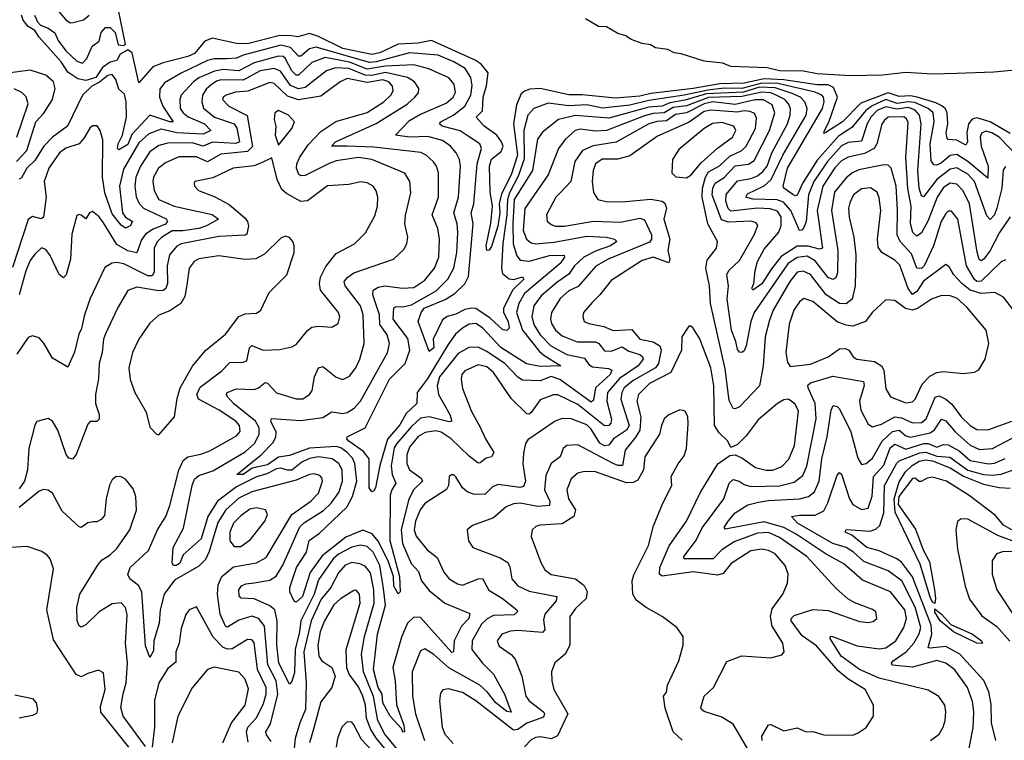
# Model space of a CAD drawing. Extents: x 1443846 to 1577407, y 839182 to 927291.
# Tile 464 of 535: x 1545127 to 1549569, y 913076 to 916325. Entities that reach past the tile are written whole.
import ezdxf

# ---------------------------------------------------------------- set-up
doc = ezdxf.new("R2010")
doc.units = 0

msp = doc.modelspace()

# ---------------------------------------------------------------- linework, layer by layer
at = {"layer": '0CON20XD'}
for points in [[(1545194.2, 916345), (1545206.8, 916315), (1545220.9, 916300.9), (1545255, 916287.3), (1545285, 916266.2), (1545301, 916231), (1545334.7, 916184.7), (1545385, 916138.1), (1545410.5, 916129.5), (1545429.5, 916150.5), (1545453.4, 916205), (1545485, 916228.5), (1545495, 916266.7), (1545515, 916289.5), (1545535, 916289.4), (1545557.5, 916267.5), (1545571.1, 916211.1), (1545595, 916209.3), (1545604.4, 916215), (1545571.3, 916375)], [(1545284.3, 916385), (1545335, 916324), (1545355, 916311.2), (1545368.3, 916311.7), (1545415, 916323.8), (1545440, 916345)], [(1547233.1, 916026.9), (1547240.3, 916085), (1547208.8, 916125), (1547182.4, 916142.4), (1546985, 916231.8), (1546925, 916219.8), (1546835, 916215.4), (1546751.2, 916175), (1546715, 916167.6), (1546584.2, 916195), (1546475, 916248.9), (1546435, 916262.5), (1546381.8, 916248.2), (1546343.9, 916253.9), (1546295, 916251.9), (1546155, 916216.8), (1546105, 916218.4), (1545995, 916241.8), (1545962.5, 916227.5), (1545915, 916172), (1545885, 916158.9), (1545775, 916130.6), (1545727.4, 916112.6), (1545665, 916040), (1545634.7, 916175), (1545615, 916189.6), (1545581, 916169), (1545565, 916141.4), (1545535, 916133.2), (1545500.4, 916109.6), (1545470.7, 916065), (1545425, 916051.1), (1545389.1, 916059.1), (1545345, 916088.5), (1545313.9, 916135), (1545215, 916245.9), (1545195.9, 916275.9), (1545165.7, 916295), (1545142.2, 916322.2), (1545134.6, 916345)], [(1549713.3, 916106.7), (1549521.6, 916088.4), (1549355, 916082.8), (1549245, 916078.8), (1549125, 916087.1), (1549020, 916075), (1548875, 916071.8), (1548725, 916081.5), (1548662.7, 916092.7), (1548555, 916094.7), (1548498.7, 916108.7), (1548335, 916113.8), (1548298.5, 916128.5), (1548215, 916138.1), (1548111.1, 916171.1), (1548080, 916175), (1548050.7, 916190.7), (1547995, 916197.8), (1547972.3, 916212.3), (1547935, 916217.8), (1547885, 916235.6), (1547862.1, 916252.1), (1547825, 916263.3), (1547775, 916292.1), (1547738.8, 916295), (1547679.5, 916329.5)], [(1549635, 915703), (1549545, 915795.1), (1549513.3, 915815), (1549485, 915822), (1549466, 915814), (1549459.6, 915795), (1549464.7, 915754.7), (1549495.7, 915665), (1549495, 915610.5), (1549405, 915686.2), (1549355, 915717.2), (1549325, 915712.8), (1549285, 915679.5), (1549265, 915669.8), (1549250.3, 915670.3), (1549239.1, 915689.1), (1549235.1, 915765), (1549252.9, 915865), (1549248.1, 915905), (1549224.8, 915925), (1549165, 915951), (1549135, 915954.3), (1549085, 915947.9), (1549035, 915964.8), (1548972.6, 915937.4), (1548943.8, 915916.2), (1548880.8, 915839.3), (1548820.2, 915799.8), (1548725, 915692.4), (1548659.8, 915590.2), (1548635, 915533.6), (1548625, 915530.7), (1548615, 915536.9), (1548574, 915565), (1548571.1, 915575), (1548590.2, 915655), (1548748.5, 915925), (1548755.8, 915955), (1548752.7, 915975), (1548745.1, 915985.1), (1548715, 915998.6), (1548547, 916037), (1548475, 916039.1), (1548385, 916014.8), (1548305, 916017), (1548232.1, 916007.9), (1548125, 915984.3), (1547965, 915960.7), (1547879.1, 915939.1), (1547756.4, 915926.4), (1547685, 915941.6), (1547605, 915936.6), (1547510.6, 915949.4), (1547446, 915924), (1547419.3, 915895), (1547400.7, 915825), (1547402.4, 915697.6), (1547376.9, 915623.1), (1547337.1, 915545), (1547328, 915515), (1547324.6, 915445), (1547306.2, 915316.2), (1547300.5, 915205), (1547305, 915180.7), (1547335, 915157.2), (1547355.7, 915154.3), (1547395, 915165.2), (1547400.8, 915155), (1547352.5, 915107.5), (1547309, 915025), (1547309.5, 915005), (1547330.7, 914965), (1547335.9, 914935), (1547325, 914923.3), (1547306.2, 914926.2), (1547249.7, 914979.7), (1547185, 915022.6), (1547165, 915025.1), (1547135, 915018.2), (1547095, 914997.9), (1547055, 914987.3), (1547035, 914971.4), (1546991.9, 914885), (1546996, 914845), (1546975, 914828.6), (1546924.4, 914965), (1546937.7, 915005), (1546951.5, 915025), (1547045.8, 915064.2), (1547089.7, 915090.3), (1547135.8, 915134.2), (1547152.5, 915167.5), (1547172.8, 915405), (1547163.2, 915455), (1547175.2, 915495), (1547190.4, 915675), (1547209.7, 915745), (1547202.7, 915765), (1547155, 915797), (1547113.8, 915823.8), (1547033.3, 915845), (1547021.2, 915855), (1547027.1, 915865), (1547085, 915895.6), (1547135, 915935.3), (1547162.1, 915985), (1547168.5, 916028.5), (1547162.6, 916065), (1547136.8, 916105), (1547085, 916135.1), (1547015, 916164.8), (1546885, 916175.4), (1546735, 916135.1), (1546705, 916132), (1546465, 916201.4), (1546435, 916193.9), (1546395, 916161.2), (1546385, 916160.5), (1546349.4, 916199.4), (1546305, 916209.9), (1546135.3, 916164.7), (1546105, 916151.2), (1546061.8, 916148.2)], [(1548995.8, 915915), (1548967.1, 915885), (1548950, 915855), (1548925, 915777.8), (1548865, 915771.2), (1548835, 915756.5), (1548771.8, 915685), (1548709.4, 915595), (1548685.1, 915534.9), (1548674.8, 915415), (1548665, 915387.5), (1548655, 915376.2), (1548645, 915374.6), (1548605.4, 915465), (1548572.6, 915502.6), (1548543.6, 915513.6), (1548436.1, 915516.1), (1548403.3, 915525), (1548410.7, 915539.3), (1548485, 915576.1), (1548517.7, 915605), (1548570, 915715), (1548675.1, 915894.9), (1548680.2, 915925), (1548668.9, 915955), (1548650.2, 915975), (1548612.2, 915992.2), (1548535, 916018.5), (1548465, 916021.5), (1548391.6, 915998.4), (1548225, 915990.1), (1548128, 915962), (1548060.3, 915949.7), (1548025, 915935.4), (1547965, 915930.3), (1547785, 915881.7), (1547635, 915893.3), (1547557.5, 915875), (1547485, 915818.7), (1547463.5, 915786.5), (1547440.3, 915645), (1547358.1, 915515), (1547351.1, 915405), (1547352.6, 915315), (1547370.1, 915260.1), (1547385, 915241.6), (1547425, 915236), (1547517.4, 915262.6), (1547583.6, 915263.6), (1547585.3, 915255), (1547565, 915226.1), (1547405, 915090.2), (1547378.7, 915045), (1547368.1, 915005), (1547394.9, 914925), (1547471.3, 914831.3), (1547492.1, 914812.1), (1547568.5, 914765), (1547475, 914761.6), (1547414.1, 914774.1), (1547297.2, 914847.2), (1547215, 914936.2), (1547185, 914955.7), (1547155, 914952.5), (1547125, 914934.1), (1547093.4, 914906.6), (1547059.6, 914860.4), (1546965, 914704.8), (1546920.8, 914645), (1546918.2, 914595), (1546870.5, 914549.5), (1546841.7, 914498.3), (1546786.7, 914433.3), (1546751.8, 914315), (1546732.9, 914215), (1546725, 914200.5), (1546715, 914195.9), (1546703.8, 914215), (1546704.2, 914345), (1546678.6, 914378.6), (1546612.1, 914425), (1546603.1, 914435), (1546604.3, 914445), (1546685.7, 914484.3), (1546794.8, 914705), (1546866.2, 914775), (1546886.9, 914835), (1546877.8, 914887.8), (1546811.4, 914975), (1546814.4, 915025.6), (1546825, 915031.6), (1546855, 915030.6), (1546895, 915040.3), (1547006.6, 915103.4), (1547059, 915155), (1547086.3, 915205), (1547099.7, 915275), (1547103.3, 915365), (1547100, 915405), (1547086.1, 915455), (1547106.7, 915525), (1547115.2, 915665.2), (1547111.1, 915695), (1547096.5, 915725), (1547071.3, 915755), (1547035, 915780.6), (1546968.6, 915798.6), (1546885, 915794.9), (1546822.9, 915805), (1546885, 915870.2), (1546932, 915898), (1547051.7, 915948.3), (1547082.4, 915975), (1547093, 915997), (1547087, 916035), (1547062.9, 916062.9), (1546973.4, 916103.4), (1546905, 916121.8), (1546775.6, 916115.6), (1546695, 916101.5), (1546615, 916133.2), (1546505, 916154.9), (1546445, 916132.7), (1546385, 916074.5), (1546375, 916075.6), (1546355, 916094.8), (1546325, 916151.9), (1546315, 916158.8), (1546295, 916160.1), (1546185, 916131.1), (1546115, 916094.6), (1546045, 916100.4), (1546006.6, 916093.4), (1545935, 916062.5), (1545910.6, 916045), (1545855.9, 915984.1), (1545849.3, 915965), (1545851.3, 915925), (1545864.3, 915905), (1545887.5, 915887.5), (1545960.2, 915855), (1545988.9, 915825), (1545955, 915809.6), (1545835.5, 915815.5), (1545765, 915831.4), (1545709.3, 915810.7), (1545665, 915770), (1545595, 915651.3), (1545577.5, 915575), (1545590.2, 915455), (1545605, 915435.3), (1545636.4, 915415), (1545625, 915395.5), (1545605, 915385.4), (1545585, 915398.7), (1545545, 915449.7), (1545511.5, 915545), (1545501.1, 915615), (1545502.9, 915782.9), (1545490.9, 915825), (1545476.1, 915846.1), (1545456.8, 915846.8), (1545445, 915839.5), (1545418.1, 915791.9), (1545394.8, 915765.2), (1545335, 915745.8), (1545306.9, 915725), (1545258.8, 915655), (1545238, 915595), (1545246.7, 915525), (1545235.3, 915434.7), (1545223.3, 915426.7), (1545185, 915438.4), (1545165, 915424.5), (1545095, 915208.6)], [(1546061.8, 916148.2), (1546005, 916148.4), (1545975, 916141.4), (1545855.9, 916084.1), (1545780.1, 916039.9), (1545758.8, 916011.2), (1545757.3, 915975), (1545773.6, 915935), (1545818.8, 915865), (1545805, 915863.8), (1545714.9, 915895.1), (1545633.3, 915806.7), (1545615, 915762.3), (1545575, 915738.1), (1545568.1, 915745), (1545571.1, 915765), (1545591.5, 915805), (1545609.5, 915885), (1545607.7, 915955), (1545599.5, 915989.5), (1545575, 916011.8), (1545560.5, 916055), (1545545, 916078.3), (1545525, 916073.8), (1545487.1, 916042.9), (1545453.3, 916025), (1545410, 915985), (1545343.1, 915845), (1545274.8, 915795), (1545235.9, 915754.1), (1545195, 915690), (1545159.5, 915655), (1545135, 915612.5), (1545125, 915605.8)], [(1549265.3, 915524.7), (1549225, 915419.1), (1549196, 915364), (1549175, 915349.3), (1549156.5, 915365), (1549145.2, 915405), (1549148.9, 915485), (1549133.4, 915563.4), (1549124.8, 915705.2), (1549135, 915860.8), (1549127.5, 915877.5), (1549115, 915887), (1549045.1, 915884.9), (1549027.7, 915872.3), (1549016.2, 915853.8), (1548994, 915765), (1548982.2, 915745), (1548938.5, 915721.5), (1548865, 915705.2), (1548835, 915688.1), (1548805, 915657.7), (1548749.6, 915575), (1548724.6, 915465), (1548748.5, 915295), (1548735, 915291), (1548684.7, 915304.7), (1548635, 915303.3), (1548563, 915257), (1548518.3, 915201.7), (1548475, 915134.3), (1548435, 915106.2), (1548430, 915115), (1548439.2, 915135), (1548444.3, 915195), (1548455.7, 915235), (1548485, 915290.6), (1548552.3, 915367.7), (1548562.5, 915397.5), (1548562.2, 915435), (1548545, 915462.1), (1548512.4, 915472.4), (1548454.9, 915475.1), (1548335, 915462.3), (1548323.1, 915473.1), (1548313, 915507), (1548313.7, 915536.3), (1548365, 915598.9), (1548425, 915609.4), (1548455, 915620.9), (1548480.1, 915639.9), (1548498.9, 915665), (1548520.3, 915725), (1548591.2, 915855), (1548603.1, 915895), (1548603.7, 915925), (1548595.8, 915945.8), (1548578.7, 915965), (1548545, 915981.3), (1548515.1, 915995.1), (1548475, 915998.5), (1548385, 915978), (1548235, 915974), (1548135, 915936.7), (1548075, 915928.8), (1548035, 915905.3), (1547985, 915902.4), (1547945, 915891.4), (1547775, 915826), (1547725, 915822.1), (1547655, 915831), (1547633.1, 915825), (1547588.1, 915785), (1547557.1, 915745), (1547511.9, 915625), (1547406.4, 915473.6), (1547399.1, 915375), (1547413.4, 915335), (1547435, 915319.3), (1547454.5, 915314.5), (1547538.1, 915321.9), (1547685, 915348.6), (1547774.2, 915344.2), (1547810.6, 915335), (1547821.1, 915325), (1547792.9, 915305), (1547727, 915283), (1547672.4, 915255), (1547629.8, 915215), (1547605, 915178.1), (1547549.8, 915140.2), (1547479.7, 915080.3), (1547446.1, 915035), (1547438.1, 914985), (1547448.1, 914948.1), (1547475, 914903.9), (1547523.9, 914855), (1547595, 914816.3), (1547675, 914799), (1547695, 914771.3), (1547710.5, 914760.5), (1547783.1, 914753.1), (1547798.2, 914745), (1547790.2, 914725), (1547724.1, 914665), (1547715, 914609.4), (1547705, 914600.9), (1547563.5, 914703.5), (1547525, 914716.5), (1547475, 914696.4), (1547395, 914700.3), (1547375, 914713.1), (1547315.7, 914775), (1547231.2, 914831.2), (1547195, 914848.1), (1547152.7, 914847.3), (1547105, 914820.9), (1547020.8, 914715), (1547010.5, 914675), (1547015.8, 914635), (1547068, 914545), (1547077.3, 914515), (1547065, 914512.8), (1546975, 914534.8), (1546935, 914527.9), (1546895, 914490.7), (1546827.9, 914415), (1546816.8, 914395), (1546803.2, 914313.2), (1546807.4, 914275), (1546824.7, 914235), (1546805.2, 914205), (1546798.5, 914181.5), (1546797.3, 913977.3), (1546840, 913815), (1546843.8, 913746.2), (1546835, 913736.7), (1546815, 913771.4), (1546813, 913815), (1546790.1, 913885), (1546743.8, 913973.8), (1546717.3, 914007.3), (1546675, 914023.6), (1546597.7, 913992.3), (1546491.7, 913908.3), (1546437.7, 913832.3), (1546402.5, 913725), (1546375, 913698.6), (1546365, 913703.8), (1546345.7, 913745), (1546346.2, 913765), (1546376.1, 913855), (1546421.1, 913925), (1546433, 913977), (1546479.9, 914010.1), (1546603, 914127), (1546629.2, 914175), (1546647.6, 914245), (1546639.4, 914325), (1546628, 914348), (1546602.8, 914375), (1546575.2, 914395), (1546555, 914401), (1546435, 914394), (1546345, 914360), (1546295, 914353), (1546245, 914318.8), (1546176.6, 914303.4), (1546135, 914274.9), (1546106.2, 914275), (1546216.5, 914363.5), (1546270.6, 914419.4), (1546282.8, 914445), (1546284.8, 914465), (1546260.7, 914515), (1546262.6, 914527.4), (1546395, 914518.3), (1546495, 914531.8), (1546535, 914556.8), (1546585, 914550.3), (1546605, 914554.2), (1546635.8, 914574.2), (1546664.2, 914605), (1546732.7, 914727.3), (1546786.2, 914823.8), (1546795.8, 914865), (1546784.3, 914905), (1546751.1, 914951.1), (1546749.8, 914995), (1546720.5, 915085), (1546722.1, 915105), (1546745, 915118.9), (1546775, 915125.6), (1546854.7, 915115.3), (1546905, 915117.5), (1546955, 915150.7), (1546998.1, 915205), (1547018.4, 915255), (1547021.4, 915335), (1547013.4, 915383.4), (1546987.8, 915445), (1547015.8, 915525), (1547016.5, 915635), (1547007.5, 915665), (1546994.3, 915684.3), (1546961.1, 915715), (1546936.4, 915726.4), (1546725, 915750.9), (1546604.9, 915754.9), (1546533.3, 915755), (1546551.1, 915775), (1546735, 915856.7), (1546875.4, 915944.6), (1546910, 915975), (1546925.5, 915995), (1546927.9, 916015), (1546908.5, 916045), (1546876.4, 916065), (1546776.8, 916086.8), (1546715, 916073.8), (1546685, 916074.2), (1546612.7, 916105), (1546551.3, 916108.7), (1546510.6, 916095), (1546415, 916019.9), (1546385, 916013.3), (1546348.8, 916028.8), (1546303.3, 916093.3), (1546275, 916105.6), (1546212.7, 916095), (1546135, 916053.1), (1546035, 916053.3), (1546015, 916047.7), (1545989.6, 916030.4), (1545967.8, 916012.2), (1545952.5, 915985), (1545949, 915955), (1545956.6, 915926.6), (1546006.7, 915885), (1546095.3, 915855), (1546106.4, 915836.4), (1546119.5, 915775), (1546102.4, 915767.6), (1545997.5, 915772.5), (1545955, 915754.3), (1545905, 915769.9), (1545795, 915768.6), (1545755, 915758.4), (1545715, 915729.5), (1545671.8, 915665), (1545651.4, 915615), (1545646.2, 915575), (1545653.3, 915526.7), (1545666, 915496), (1545685.8, 915475), (1545787.6, 915427.6), (1545794.1, 915415), (1545785, 915402.6), (1545729.1, 915380.9), (1545695, 915358), (1545677.2, 915332.8), (1545655, 915273.3), (1545615, 915282.5), (1545565, 915311.8), (1545505, 915408.8), (1545485, 915436.9), (1545455, 915460.6), (1545442, 915455), (1545425, 915426.7), (1545405, 915443.8), (1545395, 915447.5), (1545385, 915442.5), (1545362.5, 915357.5), (1545357, 915245), (1545336.2, 915175), (1545325, 915161.9), (1545305, 915176.7), (1545265, 915261.9), (1545245, 915288.9), (1545225, 915296.5), (1545195, 915267.3), (1545175, 915240), (1545155, 915193.1), (1545124.8, 915085)], [(1545112.2, 915685), (1545159.5, 915735), (1545199.8, 915865), (1545236.2, 915903.8), (1545274.9, 915965.1), (1545287.1, 916015), (1545280, 916045), (1545245, 916075.6), (1545175, 916096.8), (1545005.3, 916074.7)], [(1549575, 915242.9), (1549555, 915234), (1549465, 915146.6), (1549445, 915145.2), (1549434, 915154), (1549397.9, 915215), (1549359, 915425), (1549331.1, 915461.1), (1549315, 915461.8), (1549305, 915451.8), (1549283.5, 915415), (1549248.8, 915305), (1549207.7, 915215), (1549195, 915203.6), (1549175, 915204.1), (1549149.9, 915269.9), (1549099.5, 915325), (1549085.6, 915355), (1549087.3, 915467.3), (1549080.5, 915575), (1549058.8, 915655), (1549045, 915668.5), (1549025, 915671.4), (1548912.6, 915647.4), (1548883.9, 915635), (1548855, 915611.4), (1548803.1, 915546.9), (1548788.6, 915465), (1548818.4, 915285), (1548815.8, 915184.2), (1548808.9, 915161.1), (1548795, 915153.3), (1548775, 915163.3), (1548751, 915191), (1548715, 915238.1), (1548678.9, 915258.9), (1548635, 915253.4), (1548592.9, 915225), (1548440.4, 915005), (1548424.8, 914965), (1548405, 914854), (1548395, 914832.5), (1548385, 914824.2), (1548375, 914825.8), (1548365, 914838.8), (1548358.5, 914875), (1548338, 914925), (1548319.3, 915065), (1548324.8, 915125), (1548317.8, 915175), (1548325.6, 915194.4), (1548375, 915238.8), (1548440.8, 915355), (1548456.9, 915396.9), (1548449.6, 915409.6), (1548427, 915417), (1548325, 915412.2), (1548292.7, 915422.7), (1548250.8, 915535), (1548254.7, 915565.3), (1548265, 915587.5), (1548305, 915614.1), (1548355, 915665.9), (1548415, 915673.4), (1548440.1, 915689.9), (1548509, 915825), (1548533.7, 915905), (1548521, 915941), (1548483.3, 915963.3), (1548445, 915963.9), (1548355, 915942.8), (1548254.3, 915954.3), (1548215, 915945.5), (1548135, 915904.7), (1548085, 915896.9), (1548045, 915869.5), (1548003.5, 915866.5), (1547966, 915855), (1547817.7, 915772.3), (1547714.3, 915755.7), (1547666.2, 915735), (1547631.1, 915685), (1547614, 915596), (1547570.3, 915549.7), (1547545.2, 915524.8), (1547503.3, 915445), (1547506.7, 915416.7), (1547525, 915402.1), (1547545, 915394.7), (1547585, 915393.6), (1547715, 915417.2), (1547837.1, 915412.9), (1547925, 915429.8), (1547945, 915422.5), (1547976.8, 915355), (1547977.8, 915335), (1547968.5, 915321.5), (1547781.2, 915245), (1547726, 915214), (1547647.2, 915122.8), (1547605, 915102), (1547565, 915068.2), (1547525.8, 915005), (1547521.7, 914975), (1547525.8, 914955), (1547544.2, 914925), (1547575, 914899.5), (1547642.3, 914872.3), (1547725, 914873.3), (1547739.2, 914865), (1547765, 914832.4), (1547795, 914830.2), (1547845, 914850), (1547875, 914830.9), (1547925.4, 914815), (1547937.4, 914805), (1547939.3, 914795), (1547917.8, 914765), (1547833.2, 914706.8), (1547779.4, 914645), (1547775.5, 914605), (1547796.6, 914523.4), (1547794.2, 914505.8), (1547785, 914495.7), (1547765, 914493.5), (1547645, 914590.4), (1547555, 914633.7), (1547535, 914634.1), (1547475, 914611.6), (1547435, 914553.6), (1547425, 914546.2), (1547415, 914547.7), (1547345.7, 914615.7), (1547265, 914734.7), (1547235, 914759.6), (1547195, 914768.7), (1547135, 914742.3), (1547122, 914725), (1547118.7, 914705), (1547125, 914662), (1547165, 914558), (1547205, 914487.5), (1547228.2, 914435), (1547266.3, 914373.7), (1547256, 914355), (1547231.9, 914348.1), (1547205, 914326.7), (1547195, 914326.5), (1547155, 914357.1), (1547073.1, 914435), (1547028.5, 914465), (1547005, 914471.2), (1546955.6, 914464.4), (1546925, 914445.3), (1546885, 914398.4), (1546873.8, 914363.8), (1546874.3, 914325), (1546885.5, 914295.5), (1546938.5, 914258.5), (1546944.7, 914245), (1546903.2, 914205), (1546880.7, 914159.3), (1546847.3, 914025), (1546853.4, 913963.4), (1546892.8, 913872.8), (1546926.7, 913836.7), (1546940.5, 913795), (1546975, 913751.9), (1547045, 913695.3), (1547157.8, 913647.8), (1547153.2, 913625), (1547119.6, 913590.4), (1547087.5, 913525), (1547084.4, 913475.6), (1547077.1, 913472.9), (1546935, 913629.8), (1546905, 913632), (1546877.1, 913605), (1546849.4, 913540.6), (1546810.2, 913405), (1546820.6, 913345), (1546827, 913237), (1546859.6, 913145), (1546862.5, 913115), (1546855, 913112.9), (1546850, 913130), (1546797.9, 913185), (1546765.4, 913245), (1546762.1, 913285), (1546744, 913315), (1546723.3, 913395), (1546741.3, 913555), (1546777.8, 913685), (1546768.9, 913761.1), (1546751.7, 913865), (1546722.2, 913925), (1546695, 913950.7), (1546665, 913955.8), (1546625, 913947.2), (1546565.3, 913915), (1546541.5, 913895), (1546475, 913800), (1546455.2, 913735.2), (1546395.3, 913615), (1546389.6, 913565), (1546369.7, 913485), (1546367.2, 913382.8), (1546355, 913340.8), (1546345, 913330), (1546296.1, 913423.9), (1546286.9, 913506.9), (1546289, 913615), (1546278.5, 913665), (1546255, 913683.3), (1546185, 913713.8), (1546126.9, 913716.9), (1546117.9, 913727.9), (1546116.1, 913755), (1546127.1, 913772.9), (1546147.9, 913782.1), (1546184.3, 913785.7), (1546255, 913798.8), (1546284, 913816), (1546314.2, 913865.8), (1546391.1, 914038.9), (1546411.5, 914058.5), (1546498, 914112), (1546531.7, 914145), (1546566.4, 914193.6), (1546584, 914245), (1546581.7, 914295), (1546566.4, 914325), (1546537.3, 914345), (1546475, 914353.8), (1546435, 914347.5), (1546399.2, 914330.8), (1546355, 914293.8), (1546335, 914293.5), (1546305, 914303.3), (1546285, 914300.6), (1546241.7, 914278.3), (1546195, 914264.4), (1546105, 914219), (1546019.6, 914155), (1545975.9, 914085), (1545945.4, 913985), (1545865, 913912.1), (1545849.8, 913875), (1545835, 913864.8), (1545821.2, 913865), (1545814.4, 913875), (1545819.7, 913945), (1545866.8, 914033.2), (1545905.1, 914224.9), (1545915.8, 914254.2), (1545935, 914269.6), (1545998.4, 914291.6), (1546145, 914376.2), (1546185.8, 914414.2), (1546208.1, 914455), (1546207.2, 914485), (1546190.5, 914515), (1546091.6, 914595), (1546065.3, 914625), (1546059.6, 914635), (1546062.5, 914645), (1546105, 914661.6), (1546185, 914657.8), (1546205, 914665.3), (1546235, 914690), (1546245, 914686.2), (1546285, 914642.1), (1546375, 914616.1), (1546405, 914616.2), (1546435, 914634.6), (1546447.2, 914652.8), (1546456.9, 914715), (1546474.5, 914755), (1546495, 914761.1), (1546555, 914713.6), (1546585, 914702.2), (1546615, 914718.2), (1546643.9, 914756.1), (1546662.2, 914795), (1546681.8, 914865), (1546677.3, 914995), (1546665.1, 915035.1), (1546594.7, 915125), (1546591.6, 915145), (1546607.2, 915165), (1546635, 915183.8), (1546814.2, 915245), (1546860.6, 915289.4), (1546873.3, 915315), (1546878.2, 915345), (1546865.3, 915405), (1546867.7, 915442.3), (1546892.2, 915545), (1546887.3, 915595), (1546865, 915633.6), (1546715.5, 915695), (1546655, 915703.1), (1546555, 915688.1), (1546523.3, 915676.6), (1546415, 915622.1), (1546395, 915620.9), (1546386.6, 915626.6), (1546376.5, 915655), (1546378.1, 915675), (1546391.1, 915705), (1546429.2, 915760.8), (1546485, 915821.4), (1546553.3, 915866.7), (1546695, 915906.2), (1546770, 915955), (1546802.1, 915985), (1546812.5, 916005), (1546808.7, 916025), (1546792.4, 916045), (1546765, 916053.5), (1546695, 916042.1), (1546605, 916059.8), (1546572.9, 916045), (1546485, 915979.7), (1546385, 915964.3), (1546335, 915980.7), (1546275, 916037), (1546255, 916042), (1546156.6, 916003.4), (1546101.1, 915998.9), (1546058, 915985), (1546045, 915976.4), (1546042, 915965), (1546070.8, 915935), (1546153.6, 915893.6), (1546176.9, 915753.1), (1546155, 915730.7), (1546035, 915719), (1545975, 915684.6), (1545925, 915706.8), (1545845, 915706.7), (1545785, 915680), (1545753.4, 915655), (1545730.8, 915615), (1545728.1, 915595), (1545733.9, 915555), (1545755.4, 915515), (1545824.3, 915484.3), (1545995, 915446.4), (1546023.3, 915425), (1545969.7, 915395), (1545935, 915383.9), (1545863.8, 915373.8), (1545815, 915373.8), (1545766.7, 915343.3), (1545747.1, 915322.9), (1545734.1, 915295), (1545733.5, 915186.5), (1545725, 915170), (1545705, 915170.3), (1545597.3, 915225), (1545565, 915230.8), (1545542.7, 915227.3), (1545511.4, 915208.6), (1545445, 915068), (1545420, 914995), (1545406.7, 914933.3), (1545393.4, 914906.6), (1545375, 914826), (1545345, 914758.8), (1545275, 914798.8), (1545236.7, 914866.7), (1545215, 914891.2), (1545185, 914899.3), (1545165, 914892.1), (1545115, 914816.9)], [(1549595, 915812.3), (1549505, 915865.1), (1549445, 915882.5), (1549423.7, 915876.3), (1549407, 915855), (1549400.5, 915815), (1549402.9, 915775), (1549395, 915759.1), (1549355, 915782), (1549315.4, 915785.4), (1549310.9, 915790.9), (1549306.8, 915815), (1549314.2, 915855.8), (1549311, 915905), (1549302.9, 915922.9), (1549287, 915937), (1549260.7, 915950.7), (1549176, 915976), (1549145, 915981), (1549095, 915978.2), (1549045, 915994.6), (1548921, 915949), (1548838.5, 915865), (1548763.6, 915816.4), (1548755, 915812.5), (1548757.5, 915825), (1548777.2, 915862.8), (1548817, 915975), (1548798.9, 916018.9), (1548775, 916031.3), (1548725, 916031.6), (1548575, 916054.1), (1548485, 916058.2), (1548395, 916039.5), (1548285, 916036.4), (1548165, 916014.4), (1547975, 915992.1), (1547925, 915979.8), (1547815, 915970.7), (1547665, 915986.3), (1547605, 915985.7), (1547475, 916015.4), (1547428.9, 916011.1), (1547405, 916003.4), (1547389.8, 915990.2), (1547368.9, 915941.1), (1547354.1, 915855), (1547373.5, 915715), (1547345, 915625.3), (1547300.3, 915539.7), (1547289.7, 915495), (1547293.4, 915455), (1547283.8, 915393.8), (1547255, 915303.1), (1547245, 915285.6), (1547235, 915284.2), (1547231.1, 915305), (1547252.2, 915407.8), (1547259.8, 915485), (1547248.8, 915548.8), (1547246.4, 915665), (1547255, 915696.1), (1547299.7, 915730.3), (1547307.8, 915755), (1547301.2, 915775), (1547279, 915805), (1547222.2, 915845), (1547187.1, 915885), (1547215.2, 915914.8), (1547218.7, 915975), (1547233.1, 916026.9)], [(1545114.2, 915795), (1545165.3, 915945), (1545157.1, 915977.1), (1545136.8, 915996.8), (1545102.8, 916012.8)], [(1549575, 915663.1), (1549563.1, 915646.9), (1549557.1, 915565), (1549534.9, 915475), (1549524.8, 915445), (1549505, 915423.8), (1549490.4, 915440.4), (1549434.5, 915595.5), (1549405, 915629.2), (1549355, 915656.8), (1549325, 915651.5), (1549264.8, 915605.2), (1549205, 915526.2), (1549195, 915530.6), (1549184.6, 915565), (1549179.1, 915645), (1549193.5, 915855), (1549186.4, 915895), (1549165, 915919), (1549135, 915928.6), (1549085, 915921.9), (1549035, 915932.2), (1548995.8, 915915)], [(1546295, 915760), (1546355.5, 915835), (1546366.9, 915865), (1546339.2, 915895), (1546294.3, 915915.7), (1546278, 915905), (1546275.7, 915875), (1546282, 915845), (1546280, 915805), (1546295, 915760)], [(1549610, 915015), (1549565, 915074.5), (1549526.7, 915095), (1549465, 915090.5), (1549415.4, 915105.4), (1549377.6, 915135), (1549340.5, 915175), (1549320.8, 915210.9), (1549305, 915220.9), (1549205, 915146.2), (1549175, 915099.3), (1549155, 915086.8), (1549135, 915113.2), (1549098, 915218), (1549075, 915241.6), (1549016.2, 915276.2), (1548999.9, 915299.9), (1548997.2, 915335), (1549012.1, 915465), (1549005, 915521.2), (1548995, 915547.5), (1548965, 915567.3), (1548925, 915562.2), (1548889.3, 915535), (1548871.3, 915498.7), (1548865.9, 915475), (1548868.6, 915435), (1548889.7, 915345), (1548898.7, 915265), (1548896.7, 915125), (1548883.1, 915065), (1548856.2, 915043.9), (1548825, 915045.5), (1548765.6, 915085), (1548695, 915176), (1548661.2, 915191.2), (1548635, 915186.9), (1548601.3, 915145), (1548526.4, 915015), (1548508.9, 914971.1), (1548490.4, 914895), (1548481.3, 914765), (1548463.9, 914675), (1548375, 914579.6), (1548355, 914570), (1548345, 914572.9), (1548328, 914608), (1548309.2, 914750.8), (1548243.8, 915045), (1548239.7, 915125), (1548221.7, 915205), (1548228.8, 915241.2), (1548270, 915295), (1548275.5, 915325), (1548231.7, 915405), (1548205.4, 915525), (1548207.1, 915565), (1548220.3, 915615), (1548235, 915638.7), (1548284.3, 915665.7), (1548330.1, 915709.9), (1548384.4, 915735.6), (1548405, 915754.3), (1548446.9, 915835), (1548451, 915881), (1548442.4, 915902.4), (1548421.7, 915911.7), (1548395, 915914), (1548365, 915907.8), (1548245, 915917.8), (1548215, 915911.2), (1548147.7, 915862.3), (1548005, 915800.5), (1547879.2, 915710.8), (1547825, 915696.7), (1547755, 915696.8), (1547725.2, 915674.8), (1547713.9, 915645), (1547709.2, 915595), (1547716.4, 915546.4), (1547734.7, 915514.7), (1547772.5, 915505), (1547845, 915503.2), (1547975, 915516), (1548025, 915507.6), (1548038.1, 915498.1), (1548044.4, 915475), (1548032.8, 915425), (1548059.8, 915335), (1548051.2, 915285), (1548060, 915245), (1548055, 915229.4), (1547985, 915254.4), (1547935, 915239.7), (1547795, 915149.6), (1547745, 915084.5), (1547709.4, 915050.6), (1547670.6, 915005), (1547666.9, 914985), (1547674.3, 914965), (1547695, 914954.7), (1547762.2, 914942.2), (1547805, 914923.5), (1547889, 914929), (1547924.6, 914885), (1547985, 914872.3), (1548014.6, 914854.6), (1548020.9, 914835), (1548009.5, 914775), (1547994.8, 914755), (1547895, 914698.6), (1547854.5, 914665), (1547844.1, 914645), (1547839.1, 914615), (1547876.9, 914495), (1547865, 914473.9), (1547806.2, 914435), (1547785, 914406.5), (1547765, 914403.9), (1547745, 914415.9), (1547705, 914479.2), (1547685, 914498), (1547615, 914525.7), (1547575, 914527.1), (1547543.3, 914515), (1547419.6, 914430.4), (1547409.4, 914415), (1547399.7, 914370.3), (1547396.8, 914323.2), (1547408.8, 914245), (1547399.5, 914220.5), (1547383.7, 914216.4), (1547285, 914230), (1547260.7, 914219.3), (1547225, 914184.2), (1547175, 914185.3), (1547146, 914196), (1547124.6, 914215), (1547095, 914263.8), (1547085, 914273.8), (1547075, 914273.8), (1547064.4, 914265.6), (1547061.8, 914225), (1547052.8, 914207.2), (1546955, 914143.8), (1546933.8, 914115), (1546912.3, 914065), (1546907.3, 914025), (1546916.4, 913996.4), (1546965, 913935.5), (1547009.8, 913899.8), (1547040, 913835), (1547065, 913803.8), (1547101.5, 913781.5), (1547125, 913776.5), (1547195, 913804.7), (1547215, 913806.1), (1547243.4, 913753.4), (1547305, 913715.7), (1547370, 913665), (1547372.7, 913655), (1547358.4, 913641.6), (1547265, 913639.1), (1547235.4, 913624.6), (1547210.6, 913599.4), (1547167.8, 913525), (1547167.1, 913485), (1547215, 913424.2), (1547264.8, 913374.8), (1547314.8, 913285), (1547345, 913203.1), (1547325, 913206.8), (1547275, 913245.1), (1547235.5, 913295), (1547202.3, 913325), (1547063.1, 913403.1), (1546995, 913463.7), (1546955, 913488.2), (1546935, 913480), (1546898.4, 913385), (1546898.6, 913275), (1546913.3, 913195), (1546953.4, 913075)], [(1548135, 915611.8), (1548155, 915624.5), (1548200.8, 915679.2), (1548274.8, 915745.2), (1548342.3, 915795), (1548357.2, 915825), (1548348.8, 915845), (1548295, 915861.1), (1548252.4, 915857.6), (1548214.2, 915835), (1548100.8, 915739.2), (1548071.8, 915695), (1548069.2, 915635), (1548086.8, 915616.8), (1548135, 915611.8)], [(1546480.7, 914270.7), (1546455, 914277.9), (1546435, 914275.3), (1546375, 914248.9), (1546175, 914196.9), (1546115, 914168), (1546057.8, 914115), (1546021.5, 914058.5), (1545982.4, 913927.6), (1545965, 913892.1), (1545935, 913861.1), (1545825, 913798), (1545778.4, 913735), (1545760.7, 913665), (1545755.9, 913604.1), (1545732.5, 913525), (1545730.2, 913479.8), (1545715, 913450), (1545695, 913502.5), (1545678, 913745), (1545663.6, 913773.6), (1545624.3, 913805), (1545614.3, 913824.3), (1545626.1, 913855), (1545708.1, 913931.9), (1545748.1, 914025), (1545786.4, 914085), (1545804.7, 914135), (1545845.6, 914294.4), (1545865, 914338.2), (1545885, 914353.9), (1545945, 914365.8), (1545985, 914381.2), (1546105, 914449.5), (1546121.5, 914468.5), (1546119.1, 914495), (1546102.3, 914515), (1546026.4, 914565), (1545934.1, 914615), (1545925.7, 914635), (1545941.5, 914668.5), (1546038.5, 914741.5), (1546075, 914779.7), (1546135, 914781.1), (1546152.5, 914787.5), (1546164.4, 914845.6), (1546173.7, 914856.3), (1546225, 914835.4), (1546301.3, 914838.7), (1546355, 914850.5), (1546375, 914861.1), (1546425, 914924.3), (1546445, 914938.5), (1546475, 914943.5), (1546535, 914938.6), (1546564.4, 914955.6), (1546571.9, 914985), (1546565.5, 915005), (1546484.6, 915105), (1546480.3, 915135), (1546484.6, 915165), (1546507.7, 915212.3), (1546555, 915270.5), (1546637.1, 915315), (1546686.5, 915363.5), (1546729.5, 915440.5), (1546740.9, 915485), (1546742.7, 915525), (1546735, 915553.8), (1546721.4, 915575), (1546695, 915588.9), (1546665, 915593.3), (1546612, 915582), (1546515, 915576.2), (1546425, 915508.9), (1546395, 915506.1), (1546331.2, 915541.2), (1546309.7, 915559.7), (1546288, 915605), (1546265, 915702.5), (1546220.5, 915680.5), (1546185, 915666.8), (1546090, 915655), (1545998, 915612), (1545917.5, 915595), (1545914.1, 915585.9), (1545916, 915575), (1545934.2, 915555), (1546005, 915528.2), (1546072.5, 915492.5), (1546142.2, 915432.2), (1546154.8, 915415), (1546159.4, 915395), (1546151.6, 915358.4), (1546145, 915353.4), (1546025, 915347.4), (1545855, 915313.8), (1545835.7, 915304.3), (1545803, 915265), (1545793.1, 915215), (1545793.7, 915135), (1545787.1, 915112.9), (1545775, 915104.5), (1545755, 915102.4), (1545655, 915119.2), (1545615, 915104.6), (1545568, 915025), (1545515, 914909.4), (1545504.7, 914885), (1545498.8, 914825), (1545486.2, 914775), (1545483.4, 914706.6), (1545469.4, 914635), (1545469.7, 914595), (1545486.1, 914545), (1545485.4, 914524.6), (1545475, 914514.3), (1545445, 914514.2), (1545435, 914502), (1545381.9, 914365), (1545365.5, 914344.5), (1545348.3, 914348.3), (1545336.7, 914365), (1545298.6, 914475), (1545275, 914515.6), (1545255, 914526.7), (1545205, 914514), (1545195, 914496.7), (1545168.5, 914391.5), (1545163, 914295), (1545149, 914245), (1545125, 914209.4)], [(1549595, 915436.7), (1549546.5, 915365), (1549505.3, 915284.7), (1549477.2, 915245), (1549465, 915237.3), (1549455, 915243.3), (1549446.7, 915276.7), (1549412.6, 915495), (1549383.3, 915553.4), (1549355, 915583.8), (1549325, 915588.7), (1549295, 915568.3), (1549265.3, 915524.7)], [(1545755, 914454), (1545825.6, 914534.4), (1545837.4, 914617.4), (1545851.6, 914665), (1545907.3, 914762.7), (1545965, 914833.5), (1546055, 914906.7), (1546115, 914986.4), (1546145, 914998.5), (1546195, 915001.4), (1546215, 915016), (1546253.1, 915095), (1546332.2, 915175), (1546365.5, 915275), (1546365.7, 915305.7), (1546358.8, 915325), (1546345, 915343.3), (1546325, 915349.2), (1546305, 915340), (1546231.4, 915268.6), (1546192.6, 915247.4), (1546145, 915243.5), (1546025, 915260.3), (1545935, 915247.2), (1545914.5, 915235), (1545891.1, 915205), (1545880.9, 915129.1), (1545872.4, 915077.6), (1545854.2, 915045.8), (1545805, 915011.8), (1545755, 914993.1), (1545713.8, 914956.2), (1545664.4, 914885), (1545636.5, 914825), (1545618.9, 914755), (1545625, 914703.3), (1545647.1, 914645), (1545697.1, 914555), (1545715, 914487.5), (1545745, 914456.7), (1545755, 914454)], [(1549125, 914598), (1549155, 914602.1), (1549167.2, 914615), (1549198.3, 914681.7), (1549232.2, 914717.8), (1549265, 914734.2), (1549295, 914739.7), (1549385, 914730), (1549435, 914736), (1549454, 914746), (1549482.5, 914795), (1549498.6, 914865), (1549486.7, 914925), (1549399.7, 915029.7), (1549355, 915069.7), (1549325, 915080.8), (1549285, 915082.3), (1549240.6, 915065), (1549176.9, 915023.1), (1549155, 915015.7), (1549122.5, 915022.5), (1549075, 915058.8), (1549035, 915061.9), (1548972.2, 915005), (1548942.2, 914965), (1548885, 914942.9), (1548855, 914947.3), (1548815, 914963.3), (1548705, 915055.3), (1548665, 915068.8), (1548645, 915053.5), (1548618.7, 915015), (1548598.3, 914951.8), (1548584, 914825), (1548590.6, 914780.6), (1548602.2, 914762.2), (1548695, 914772.5), (1548774.4, 914805), (1548825, 914841.4), (1548853.1, 914843.1), (1548868, 914835), (1548887.1, 914805), (1548904, 914795), (1548983.7, 914783.7), (1549015, 914764.7), (1549025.8, 914745), (1549035, 914661.2), (1549055.3, 914625.3), (1549125, 914598)], [(1548420.7, 913020.7), (1548345, 913148.5), (1548295, 913180.9), (1548215, 913205.8), (1548202.5, 913215), (1548200, 913225), (1548215.6, 913275), (1548256.9, 913315), (1548317.7, 913432.3), (1548385, 913457.5), (1548515, 913448.6), (1548565, 913461.2), (1548576.2, 913475), (1548569.4, 913515), (1548521.3, 913591.3), (1548514.3, 913634.3), (1548521.6, 913668.4), (1548570.4, 913735), (1548590.9, 913785), (1548593.6, 913825), (1548580, 913865), (1548535, 913916.3), (1548505, 913932.2), (1548475, 913938.4), (1548425, 913930.7), (1548336.1, 913873.9), (1548300.9, 913829.1), (1548275, 913820.3), (1548165, 913836.3), (1548025, 913816.7), (1548012.7, 913825), (1548014.4, 913855), (1548057, 913953), (1548135.3, 914065), (1548197.5, 914192.5), (1548276.6, 914323.4), (1548330, 914360), (1548355, 914363.5), (1548385, 914350), (1548446.6, 914306.6), (1548495, 914294.3), (1548525, 914294.3), (1548565, 914310), (1548596.6, 914343.4), (1548622.2, 914405), (1548640.9, 914560.9), (1548625, 914591.4), (1548595, 914614.4), (1548575, 914611.1), (1548545.3, 914594.7), (1548458.4, 914521.6), (1548405, 914449.1), (1548365, 914410), (1548335, 914396.7), (1548321.4, 914425), (1548281.9, 914461.9), (1548261.9, 914495), (1548259, 914675), (1548244.5, 914755), (1548195, 914886.9), (1548165, 914934), (1548155, 914943.8), (1548145, 914943.3), (1548114.4, 914895.6), (1548113.2, 914835), (1548065.2, 914735), (1547968.6, 914685), (1547918.4, 914635), (1547910.6, 914605), (1547929.5, 914535), (1547924.1, 914475), (1547907.2, 914445), (1547858.3, 914385), (1547847.2, 914315), (1547825.2, 914314.8), (1547804.1, 914325), (1547645, 914408), (1547595.3, 914404.7), (1547578.4, 914391.6), (1547565.4, 914355), (1547524.7, 914325), (1547500.5, 914269.5), (1547494.4, 914205), (1547518, 914155), (1547517.5, 914135), (1547465, 914129.9), (1547385, 914145.2), (1547355, 914142.9), (1547321.8, 914128.2), (1547265, 914078.8), (1547170, 914045), (1547146, 914025), (1547151.1, 913975), (1547171.4, 913945), (1547295, 913899.3), (1547328.6, 913878.6), (1547338.9, 913858.9), (1547348, 913805), (1547375, 913772.9), (1547425, 913749.3), (1547550, 913725), (1547547.1, 913705), (1547495.7, 913645), (1547489.8, 913619.8), (1547495.8, 913575), (1547485, 913561.9), (1547375, 913571.6), (1547341.7, 913568.3), (1547302, 913555), (1547280.8, 913525), (1547290.2, 913500.2), (1547345, 913463.6), (1547362.9, 913442.9), (1547392, 913365), (1547410.4, 913275), (1547425.4, 913255), (1547489.4, 913205), (1547494, 913195), (1547489.6, 913180.4), (1547415, 913154.1), (1547374.9, 913125.1), (1547355, 913122.7), (1547185, 913254.7), (1547125, 913292.4), (1547062, 913308), (1547036.4, 913303.6), (1547025, 913288.8), (1547021.5, 913255), (1547033.3, 913135), (1547044.8, 913104.8), (1547082.6, 913062.6)], [(1548477.3, 913075), (1548475.4, 913095), (1548505, 913146.2), (1548515, 913147.5), (1548575, 913118.9), (1548635, 913133.3), (1548675, 913114.3), (1548705, 913116.7), (1548755, 913101.1), (1548885, 913100), (1548910.3, 913109.7), (1548945, 913134.2), (1548979.4, 913185), (1548978.5, 913235), (1548940.5, 913305), (1548863, 913353), (1548819, 913389), (1548722.1, 913502.1), (1548656.7, 913546.7), (1548608, 913615), (1548607.5, 913625), (1548621.2, 913638.8), (1548705, 913666.8), (1548775, 913660.9), (1548838.7, 913638.7), (1548915, 913611.5), (1548955, 913606.9), (1548978, 913612), (1548994, 913625), (1548988.6, 913655), (1548975, 913666.5), (1548895, 913695.5), (1548863.5, 913713.5), (1548810.6, 913760.6), (1548677.4, 913905), (1548555, 913990.2), (1548505, 914013.9), (1548455, 914010.9), (1548349.5, 913970.5), (1548295.3, 913935), (1548255, 913894.8), (1548124.3, 913895), (1548123.6, 913905), (1548176.2, 913973.8), (1548207.1, 914035), (1548303.7, 914165), (1548327.6, 914235), (1548345, 914251.8), (1548372.1, 914245), (1548395, 914229.8), (1548425, 914220.2), (1548555, 914223.9), (1548620.2, 914239.8), (1548659.5, 914270.5), (1548677.8, 914312.2), (1548719.7, 914525), (1548714.9, 914594.9), (1548683.4, 914665), (1548683.2, 914676.8), (1548695, 914688.4), (1548795, 914718.1), (1548933.5, 914693.5), (1548936, 914676), (1548916.1, 914605), (1548922.2, 914565), (1548955, 914501.8), (1548975, 914489.1), (1549015, 914501.6), (1549075.4, 914534.6), (1549105, 914530.4), (1549155, 914508.2), (1549195, 914509.3), (1549216.2, 914525), (1549257.2, 914622.8), (1549275, 914628.6), (1549305, 914614), (1549332.4, 914592.4), (1549374, 914534), (1549415.4, 914495), (1549445, 914478.1), (1549495, 914475.7), (1549603.1, 914515)], [(1548116.4, 913076.4), (1548075, 913114.3), (1548038.9, 913221.1), (1548032, 913275), (1548045, 913293.3), (1548049.1, 913325), (1548100.4, 913435), (1548120.4, 913505), (1548120.5, 913545), (1548091.4, 913585), (1548025, 913634.6), (1547952.9, 913675), (1547908.2, 913708.2), (1547893.5, 913735), (1547890.6, 913795), (1547897.4, 913822.6), (1547963.6, 913955), (1547986.9, 914043.1), (1548027.8, 914145), (1548069.4, 914225), (1548065.7, 914265), (1548096.9, 914323.1), (1548125, 914358.8), (1548135, 914392.5), (1548143, 914503), (1548140.8, 914535), (1548129.5, 914559.5), (1548105, 914566.2), (1548055, 914544.2), (1548034.2, 914525), (1548022.7, 914495), (1548014, 914456), (1547947.3, 914355), (1547941.8, 914295), (1547915, 914249.6), (1547895, 914239.1), (1547865, 914236.9), (1547725, 914286.1), (1547675, 914288.9), (1547645, 914280), (1547615, 914254.4), (1547594.7, 914205.3), (1547603.5, 914165), (1547634.6, 914115), (1547627.5, 914085), (1547575, 914051.8), (1547473.6, 914046.4), (1547455, 914040.6), (1547438.6, 914025), (1547434.4, 913995), (1547477.9, 913877.9), (1547495.7, 913845), (1547525, 913823.9), (1547635, 913804.2), (1547673.4, 913775), (1547686.6, 913746.6), (1547683.3, 913715), (1547635, 913671.2), (1547609.6, 913635), (1547608.2, 913505), (1547587.5, 913465), (1547541.1, 913425), (1547526.2, 913385), (1547527.3, 913345), (1547536.8, 913305), (1547599.5, 913195), (1547553, 913097), (1547525, 913083.1), (1547477.3, 913092.7), (1547455, 913089.7), (1547435, 913078.8), (1547405, 913046.9)], [(1549236.2, 913075), (1549275, 913104.2), (1549293.3, 913135), (1549301.8, 913165), (1549305.6, 913205), (1549300.6, 913235), (1549273.7, 913273.7), (1549225, 913303.1), (1549005, 913356), (1548915, 913396.2), (1548833.4, 913455), (1548783.9, 913535), (1548784.6, 913545.4), (1548794.1, 913544.1), (1548905, 913502.3), (1549005, 913488.8), (1549035, 913493), (1549079.2, 913525), (1549116.2, 913585), (1549127, 913625), (1549119.5, 913665), (1549055, 913745.8), (1548928.5, 913798.5), (1548845, 913871.8), (1548765, 913915.2), (1548630, 914005), (1548574.2, 914035), (1548485, 914061.4), (1548308.9, 914028.9), (1548304.7, 914035), (1548322.6, 914065), (1548355, 914101.2), (1548412.2, 914137.8), (1548460.2, 914149.8), (1548505, 914157.5), (1548645.2, 914164.8), (1548685, 914175.7), (1548713.3, 914196.7), (1548733, 914245), (1548745.2, 914345), (1548769.5, 914445), (1548787.2, 914565), (1548797.5, 914585), (1548815, 914581.5), (1548825, 914570), (1548877.1, 914467.1), (1548907.6, 914347.6), (1548925, 914320.4), (1548945, 914323.7), (1548975, 914348.4), (1549017.9, 914425), (1549065, 914468.5), (1549095, 914474.1), (1549125, 914449.1), (1549145, 914442.7), (1549235, 914462.5), (1549254.4, 914475.6), (1549285, 914523.7), (1549305, 914517.1), (1549347.1, 914467.1), (1549415, 914406.3), (1549457.5, 914387.5), (1549515, 914391.6), (1549665, 914469.4)], [(1549410.9, 913040.9), (1549428.1, 913131.9), (1549431, 913205), (1549425, 913251.2), (1549402.4, 913315), (1549345, 913394.1), (1549305, 913424.2), (1549265, 913436.5), (1549155, 913405.9), (1549063.6, 913415), (1549060.4, 913425), (1549068, 913435), (1549125.7, 913475), (1549160.6, 913515), (1549184.1, 913555.9), (1549191.8, 913585), (1549167.2, 913677.2), (1549106.3, 913795), (1549045, 913840), (1548935, 913883), (1548889, 913925), (1548855, 913946.2), (1548795, 913963.1), (1548667.2, 914037.2), (1548635.9, 914055), (1548608.8, 914085), (1548645, 914091.3), (1548715, 914091.2), (1548755, 914110.3), (1548773.5, 914146.5), (1548815, 914272), (1548825, 914283.8), (1548835, 914276.7), (1548870.4, 914165), (1548885, 914140), (1548925, 914116.9), (1548955, 914122.3), (1548972.3, 914177.7), (1548979.5, 914265), (1549025, 914317.2), (1549054.1, 914395), (1549075, 914410.7), (1549125, 914389.4), (1549205.1, 914415.1), (1549225, 914414.9), (1549265, 914398.5), (1549295, 914409.7), (1549315, 914408.4), (1549365, 914380.7), (1549415, 914337.1), (1549497.5, 914322.5), (1549525, 914326.5), (1549573.3, 914346.7)], [(1549530, 913075), (1549511.3, 913155), (1549509, 913239), (1549499.2, 913295), (1549475.9, 913345.9), (1549367.7, 913465), (1549305, 913498.9), (1549235, 913491.2), (1549225.6, 913495), (1549242.4, 913555), (1549238.6, 913595), (1549155, 913813.2), (1549105, 913878.9), (1549084.6, 913895), (1549005, 913929.8), (1548948.9, 913945), (1548881.6, 914001.6), (1548850.6, 914015), (1548855, 914026.4), (1548965, 914019), (1548990.5, 914029.5), (1549008.1, 914045), (1549025, 914101.2), (1549028.9, 914225), (1549083.6, 914326.4), (1549095, 914335.8), (1549187.7, 914372.3), (1549215, 914374.8), (1549265, 914356.7), (1549323.5, 914353.5), (1549404.9, 914294.9), (1549475, 914274.9), (1549515, 914272.4), (1549555, 914276.4), (1549613.2, 914296.8)], [(1549602.5, 914025), (1549565, 914045.6), (1549529.1, 914089.1), (1549409.8, 914179.8), (1549308.1, 914245), (1549245, 914263.3), (1549221.2, 914258.8), (1549193.8, 914243.8), (1549185, 914243.3), (1549167.4, 914257.4), (1549155, 914256.2), (1549092.5, 914175), (1549090.1, 914140.1), (1549168.9, 914028.9), (1549203.3, 913935), (1549231, 913881), (1549253.4, 913755), (1549258.5, 913715), (1549255, 913693.3), (1549245, 913698.6), (1549235, 913721.1), (1549189.9, 913869.9), (1549076.1, 914105), (1549071.3, 914165), (1549095, 914241.3), (1549122.7, 914287.3), (1549153, 914315), (1549185.3, 914335), (1549215, 914341.1), (1549245, 914335.6), (1549324.1, 914305), (1549385, 914267), (1549475, 914230.7), (1549545, 914215.6), (1549595, 914212.9)], [(1545695, 913048.9), (1545594.3, 913185), (1545583.5, 913225), (1545594.5, 913285.5), (1545607.1, 913335), (1545613.9, 913425), (1545605.2, 913515), (1545612.2, 913642.2), (1545605, 913675.7), (1545585, 913696.8), (1545545, 913692.2), (1545485, 913655.3), (1545425, 913596.5), (1545405, 913585.7), (1545395, 913592), (1545386.2, 913615), (1545384.7, 913675), (1545398.2, 913735), (1545481, 913869), (1545499.2, 913890.7), (1545535, 913912.7), (1545565, 913941.5), (1545624.4, 914025), (1545654.3, 914114.3), (1545651.4, 914175), (1545639.7, 914209.7), (1545603.9, 914253.9), (1545585, 914263.8), (1545562.5, 914265), (1545545, 914250), (1545533, 914227), (1545516.9, 914165), (1545509.5, 914090.5), (1545495, 914071.2), (1545475, 914061.2), (1545458.3, 914061.7)], [(1546261.7, 913071.7), (1546241.2, 913101.2), (1546237.1, 913115), (1546259.2, 913150.8), (1546292, 913285), (1546284.9, 913345), (1546246.1, 913416.1), (1546231.2, 913591.2), (1546205.7, 913625.7), (1546175, 913635.8), (1546115, 913617.6), (1546065, 913586.2), (1546055, 913590.8), (1546030.9, 913645), (1546019.1, 913735), (1546022.2, 913777.8), (1546039.4, 913815), (1546091.1, 913858.9), (1546195, 913876.5), (1546239.4, 913900.6), (1546355.3, 914094.7), (1546440.6, 914155), (1546475, 914190.4), (1546493.3, 914245), (1546490.3, 914260.3), (1546480.7, 914270.7)], [(1545458.3, 914061.7), (1545435, 914057.5), (1545405, 914036), (1545395, 914038), (1545319.5, 914109.5), (1545275, 914190.8), (1545255, 914204.3), (1545235, 914206.9), (1545215, 914198.9), (1545125, 914125.8)], [(1546095, 913950.4), (1546125, 913950.7), (1546168.9, 913981.1), (1546232.9, 914065), (1546244.5, 914095), (1546236, 914115), (1546195, 914124.7), (1546165, 914118.1), (1546125, 914088.9), (1546092.2, 914055), (1546075.2, 914015), (1546075.8, 913975.7), (1546095, 913950.4)], [(1549605, 913975.1), (1549539.2, 913999.2), (1549405, 914072.9), (1549375, 914075.4), (1549357.1, 914062.9), (1549350.8, 914025), (1549358.1, 913938.1), (1549391.9, 913771.9), (1549412.4, 913712.4), (1549467.5, 913637.5), (1549535, 913589.7), (1549593.3, 913523.3)], [(1545619.2, 913045), (1545492.5, 913202.5), (1545491.9, 913228.1), (1545512.5, 913305), (1545505, 913381.2), (1545482.9, 913392.9), (1545435, 913377.5), (1545405, 913362.5), (1545382.4, 913372.4), (1545279.2, 913529.3), (1545250, 913665), (1545279.1, 913849.1), (1545264.4, 913895), (1545251.6, 913911.6), (1545227.2, 913927.2), (1545160.3, 913950.3), (1545085, 913946.2)], [(1549654.8, 913924.8), (1549565, 913927.6), (1549533, 913917), (1549514, 913886), (1549513.8, 913825), (1549535.3, 913755), (1549620.5, 913625)], [(1546881.4, 912975), (1546774.8, 913104.8), (1546743, 913165), (1546723.6, 913273.6), (1546678.1, 913385), (1546668.9, 913465), (1546683.1, 913545), (1546726.7, 913695), (1546725.4, 913755), (1546709.1, 913830.9), (1546685, 913860.9), (1546662.3, 913872.3), (1546625, 913877.7), (1546595, 913865.5), (1546565, 913831.2), (1546531.1, 913765), (1546487.8, 913712.2), (1546441.8, 913615), (1546408.9, 913475), (1546419.2, 913335), (1546415.8, 913215), (1546390.4, 913155), (1546370.6, 913085), (1546358.2, 912968.2)], [(1546836, 912966), (1546737.4, 913085), (1546711.1, 913125), (1546692.3, 913175), (1546686.7, 913235), (1546675.4, 913275), (1546655, 913317.2), (1546613.1, 913375), (1546602.8, 913402.8), (1546599.4, 913485), (1546663.4, 913695), (1546659.7, 913735), (1546645, 913752.5), (1546635, 913752.2), (1546575, 913713.7), (1546545, 913687.5), (1546502.1, 913615), (1546482.5, 913565), (1546472, 913505), (1546476.9, 913455), (1546490.9, 913435), (1546535.6, 913405), (1546549.6, 913365), (1546534.6, 913315), (1546485, 913250), (1546453.3, 913126.7), (1546435.2, 913065)], [(1546157.8, 913067.8), (1546149.6, 913115), (1546156.3, 913135), (1546195, 913177.8), (1546227.3, 913242.7), (1546238.9, 913285), (1546238.8, 913315), (1546200.4, 913395), (1546185, 913517.5), (1546175, 913528.7), (1546155, 913530.3), (1546085, 913488.1), (1546065, 913486.5), (1546044.4, 913494.4), (1546000.7, 913540.7), (1545925, 913678), (1545892, 913665), (1545877.2, 913642.8), (1545855, 913580), (1545846.7, 913515), (1545831.1, 913475), (1545831.9, 913428.1), (1545795, 913399.6), (1545754.8, 913335), (1545735.3, 913255.3), (1545734.8, 913135.2), (1545724.6, 913045.4)], [(1549465, 913512.9), (1549445, 913514.7), (1549340, 913565), (1549279.4, 913615), (1549255, 913653.6), (1549255, 913668.8), (1549285.5, 913645), (1549327.8, 913597.8), (1549425.6, 913555), (1549465.6, 913525), (1549470, 913515), (1549465, 913512.9)], [(1546043.4, 913065), (1546083.3, 913155), (1546145, 913234.4), (1546158.8, 913308.8), (1546145, 913351.9), (1546115, 913383.6), (1546005, 913405.4), (1545975, 913395.6), (1545905, 913312.9), (1545840, 913185), (1545814.7, 913065)], [(1545105, 913281.9), (1545185.5, 913265), (1545201.8, 913245), (1545207.7, 913215), (1545202.3, 913197.7), (1545185, 913187.6), (1545125, 913176.2)], [(1546745, 913000.9), (1546669.4, 913079.4), (1546635, 913146.5), (1546625, 913157.5), (1546605, 913160), (1546580.4, 913135), (1546560.8, 913085), (1546555.4, 913045)]]:
    msp.add_lwpolyline(points, dxfattribs=at)

doc.saveas('drawing.dxf')
